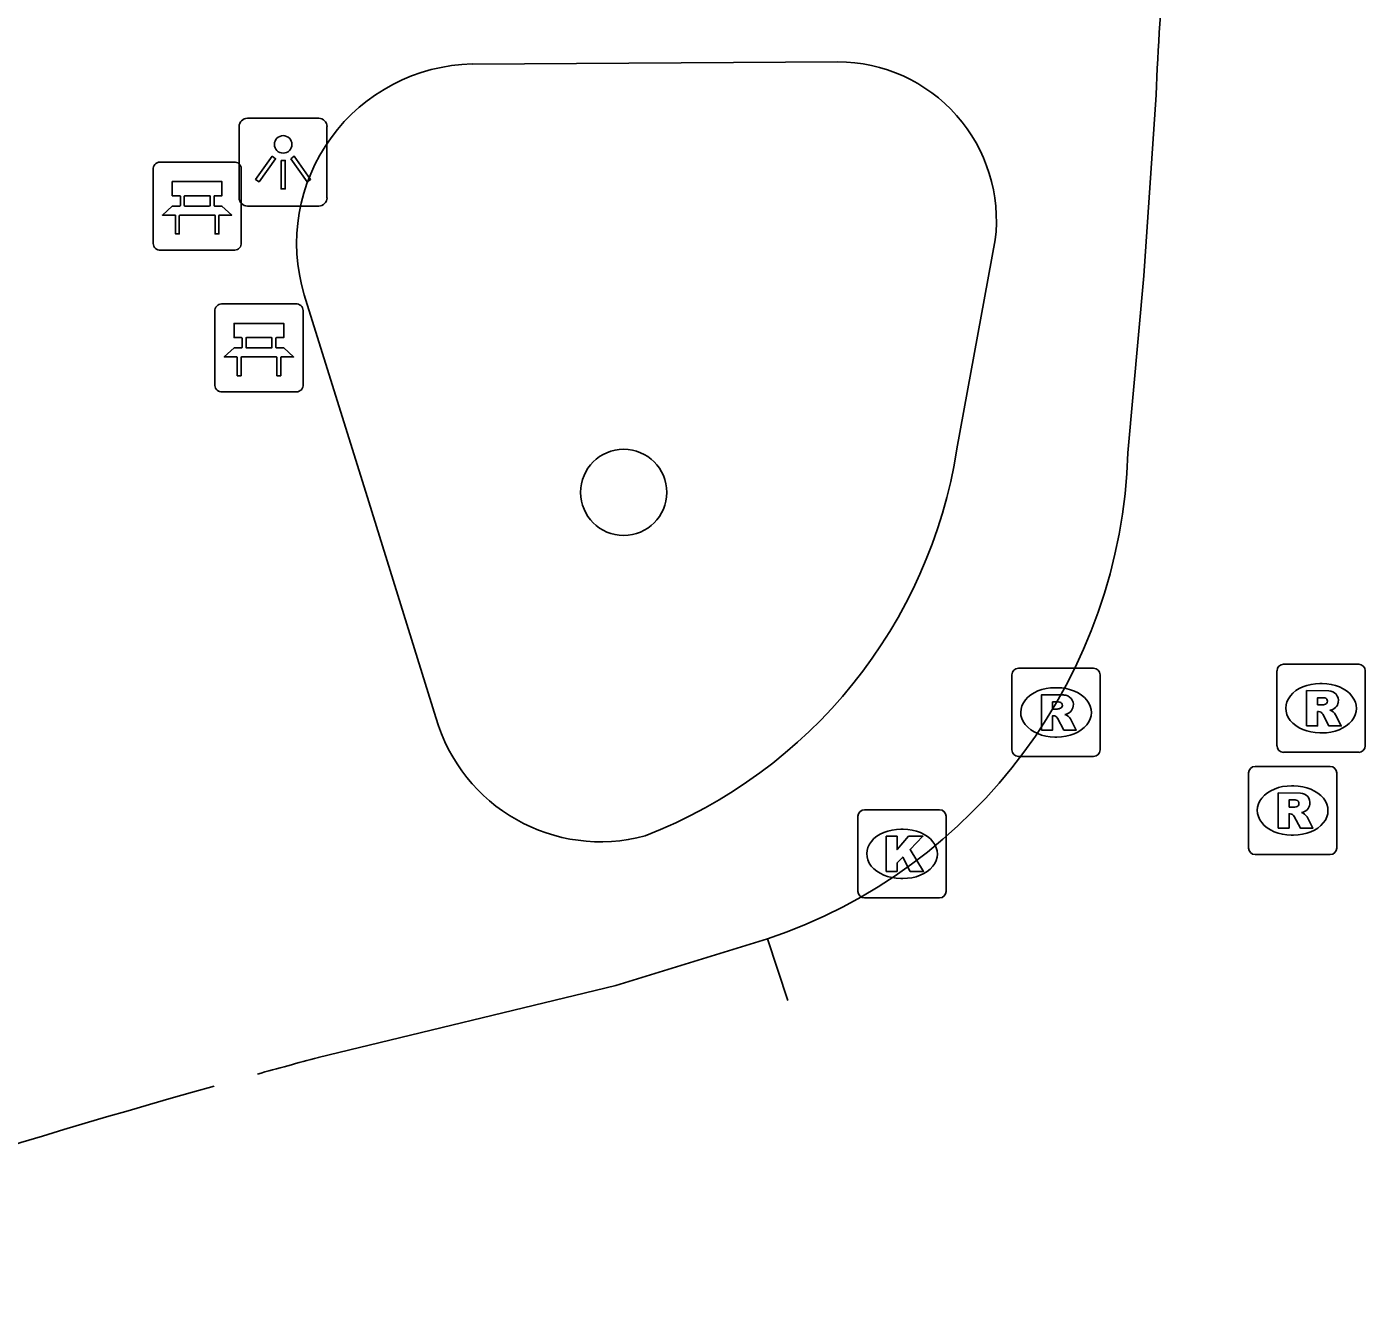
# Model space of a CAD drawing. Extents: x 159718 to 160783, y 383290 to 384030.
# Drawn here: x 160290.1 to 160305.29, y 383348.86 to 383363.36 of the extents above; entities that cross this region are included whole.
import ezdxf

# ---------------------------------------------------------------- set-up
doc = ezdxf.new("R2010")
doc.units = 0
for name, color, linetype in [('IMGEO_Bank', 7, 'Continuous'), ('IMGEO_Boom', 7, 'Continuous'), ('IMGEO_Kolk', 7, 'Continuous'), ('IMGEO_Lichtpunt', 7, 'Continuous'), ('IMGEO_Rijbaan_lokaal_gesloten', 7, 'Continuous'), ('IMGEO_Rioolput', 7, 'Continuous'), ('IMGEO_Voetpad_open', 7, 'Continuous')]:
    doc.layers.add(name, color=color, linetype=linetype)

msp = doc.modelspace()

# ---------------------------------------------------------------- linework, layer by layer
at = {"layer": 'IMGEO_Bank'}
for p, q in [((160291.536, 383360.897), (160291.536, 383361.738)), ((160291.536, 383361.738), (160291.536, 383360.897)), ((160291.611, 383361.822), (160292.452, 383361.822)), ((160292.452, 383361.822), (160291.611, 383361.822)), ((160292.536, 383361.747), (160292.536, 383360.906)), ((160292.536, 383360.906), (160292.536, 383361.747)), ((160291.845, 383361.328), (160291.845, 383361.434)), ((160291.889, 383361.434), (160291.889, 383361.328)), ((160292.177, 383361.44), (160291.895, 383361.44)), ((160292.183, 383361.328), (160292.183, 383361.434)), ((160292.227, 383361.434), (160292.227, 383361.328)), ((160291.895, 383361.322), (160292.177, 383361.322)), ((160292.233, 383361.22), (160291.84, 383361.22)), ((160292.461, 383360.822), (160291.62, 383360.822)), ((160291.62, 383360.822), (160292.461, 383360.822)), ((160292.312, 383360.213), (160293.153, 383360.213)), ((160293.153, 383360.213), (160292.312, 383360.213)), ((160292.237, 383359.288), (160292.237, 383360.129)), ((160292.237, 383360.129), (160292.237, 383359.288)), ((160293.237, 383360.138), (160293.237, 383359.297)), ((160293.237, 383359.297), (160293.237, 383360.138)), ((160292.546, 383359.719), (160292.546, 383359.825)), ((160292.59, 383359.825), (160292.59, 383359.719)), ((160292.878, 383359.831), (160292.596, 383359.831)), ((160292.884, 383359.719), (160292.884, 383359.825)), ((160292.928, 383359.825), (160292.928, 383359.719)), ((160292.934, 383359.611), (160292.541, 383359.611)), ((160292.596, 383359.713), (160292.878, 383359.713)), ((160293.162, 383359.213), (160292.321, 383359.213)), ((160292.321, 383359.213), (160293.162, 383359.213))]:
    msp.add_line(p, q, dxfattribs=at)
for points in [[(160291.839, 383361.44), (160291.753, 383361.44), (160291.753, 383361.601), (160292.316, 383361.601), (160292.316, 383361.44), (160292.233, 383361.44)], [(160291.783, 383361.22), (160291.641, 383361.22), (160291.753, 383361.322), (160291.839, 383361.322)], [(160292.233, 383361.322), (160292.316, 383361.322), (160292.428, 383361.22), (160292.289, 383361.22)], [(160291.833, 383361.213), (160291.833, 383361.006), (160291.79, 383361.006), (160291.79, 383361.213)], [(160292.283, 383361.213), (160292.283, 383361.006), (160292.239, 383361.006), (160292.239, 383361.213)], [(160292.54, 383359.831), (160292.454, 383359.831), (160292.454, 383359.992), (160293.017, 383359.992), (160293.017, 383359.831), (160292.934, 383359.831)], [(160292.484, 383359.611), (160292.342, 383359.611), (160292.454, 383359.713), (160292.54, 383359.713)], [(160292.534, 383359.604), (160292.534, 383359.397), (160292.491, 383359.397), (160292.491, 383359.604)], [(160292.934, 383359.713), (160293.017, 383359.713), (160293.129, 383359.611), (160292.99, 383359.611)], [(160292.984, 383359.604), (160292.984, 383359.397), (160292.94, 383359.397), (160292.94, 383359.604)]]:
    msp.add_lwpolyline(points, dxfattribs=at)
for centre, radius, start, end in [((160291.614, 383361.744), 0.0779, 92.4484, 184.2845), ((160291.614, 383361.744), 0.0779, 92.4484, 184.2845), ((160292.458, 383361.744), 0.0779, 2.4484, 94.2845), ((160292.458, 383361.744), 0.0779, 2.4484, 94.2845), ((160291.838, 383361.433), 0.00671, 2.8957, 87.1043), ((160291.895, 383361.433), 0.00671, 92.8957, 177.1043), ((160292.177, 383361.433), 0.00671, 2.8957, 87.1043), ((160292.234, 383361.433), 0.00671, 92.8957, 177.1043), ((160291.838, 383361.329), 0.00671, 272.8957, 357.1043), ((160291.895, 383361.329), 0.00671, 182.8957, 267.1043), ((160292.177, 383361.329), 0.00671, 272.8957, 357.1043), ((160292.234, 383361.329), 0.00671, 182.8957, 267.1043), ((160291.783, 383361.213), 0.00671, 2.8957, 87.1043), ((160291.84, 383361.213), 0.00671, 92.8957, 177.1043), ((160292.232, 383361.213), 0.00671, 2.8957, 87.1043), ((160292.289, 383361.213), 0.00671, 92.8957, 177.1043), ((160291.614, 383360.9), 0.0779, 182.4484, 274.2845), ((160291.614, 383360.9), 0.0779, 182.4484, 274.2845), ((160292.458, 383360.9), 0.0779, 272.4484, 4.2845), ((160292.458, 383360.9), 0.0779, 272.4484, 4.2845), ((160292.315, 383360.135), 0.0779, 92.4484, 184.2845), ((160292.315, 383360.135), 0.0779, 92.4484, 184.2845), ((160293.159, 383360.135), 0.0779, 2.4484, 94.2845), ((160293.159, 383360.135), 0.0779, 2.4484, 94.2845), ((160292.539, 383359.824), 0.00671, 2.8957, 87.1043), ((160292.596, 383359.824), 0.00671, 92.8957, 177.1043), ((160292.878, 383359.824), 0.00671, 2.8957, 87.1043), ((160292.935, 383359.824), 0.00671, 92.8957, 177.1043), ((160292.484, 383359.604), 0.00671, 2.8957, 87.1043), ((160292.541, 383359.604), 0.00671, 92.8957, 177.1043), ((160292.539, 383359.72), 0.00671, 272.8957, 357.1043), ((160292.596, 383359.72), 0.00671, 182.8957, 267.1043), ((160292.878, 383359.72), 0.00671, 272.8957, 357.1043), ((160292.935, 383359.72), 0.00671, 182.8957, 267.1043), ((160292.933, 383359.604), 0.00671, 2.8957, 87.1043), ((160292.99, 383359.604), 0.00671, 92.8957, 177.1043), ((160292.315, 383359.291), 0.0779, 182.4484, 274.2845), ((160292.315, 383359.291), 0.0779, 182.4484, 274.2845), ((160293.159, 383359.291), 0.0779, 272.4484, 4.2845), ((160293.159, 383359.291), 0.0779, 272.4484, 4.2845)]:
    msp.add_arc(centre, radius, start, end, dxfattribs=at)
at = {"layer": 'IMGEO_Boom'}
msp.add_circle((160296.875, 383358.074), 0.489, dxfattribs=at)
at = {"layer": 'IMGEO_Kolk'}
for p, q in [((160299.607, 383354.473), (160300.459, 383354.473)), ((160299.532, 383353.547), (160299.532, 383354.399)), ((160300.533, 383354.399), (160300.533, 383353.547)), ((160300.02, 383354.253), (160300.045, 383354.253)), ((160300.043, 383353.693), (160300.018, 383353.693)), ((160300.459, 383353.473), (160299.607, 383353.473))]:
    msp.add_line(p, q, dxfattribs=at)
for points in [[(160299.607, 383354.473), (160300.459, 383354.473)], [(160299.532, 383353.547), (160299.532, 383354.399)], [(160300.533, 383354.399), (160300.533, 383353.547)], [(160299.853, 383354.173), (160299.976, 383354.173), (160299.976, 383354.022), (160300.106, 383354.173), (160300.27, 383354.173), (160300.124, 383354.022), (160300.277, 383353.773), (160300.125, 383353.773), (160300.04, 383353.937), (160299.976, 383353.87), (160299.976, 383353.773), (160299.853, 383353.773), (160299.853, 383354.173)], [(160300.459, 383353.473), (160299.607, 383353.473)]]:
    msp.add_lwpolyline(points, dxfattribs=at)
for centre, start, end in [((160299.609, 383354.397), 91.552, 178.448), ((160299.609, 383354.397), 91.552, 178.448), ((160300.457, 383354.397), 1.552, 88.448), ((160300.457, 383354.397), 1.552, 88.448), ((160299.609, 383353.549), 181.552, 268.448), ((160299.609, 383353.549), 181.552, 268.448), ((160300.457, 383353.549), 271.552, 358.448), ((160300.457, 383353.549), 271.552, 358.448)]:
    msp.add_arc(centre, 0.0765, start, end, dxfattribs=at)
for centre, major_axis, ratio, start_param, end_param in [((160300.019, 383353.973), (-0.387, 0.002), 0.722429, 4.712389, 7.853982), ((160300.044, 383353.973), (-0.39, 0.002), 0.717154, 1.570796, 4.712389)]:
    msp.add_ellipse(centre, major_axis=major_axis, ratio=ratio, start_param=start_param, end_param=end_param, dxfattribs=at)
at = {"layer": 'IMGEO_Lichtpunt'}
for p, q in [((160293.414, 383362.319), (160292.606, 383362.319)), ((160293.414, 383362.319), (160292.606, 383362.319)), ((160292.512, 383362.224), (160292.512, 383361.417)), ((160292.512, 383362.224), (160292.512, 383361.417)), ((160293.508, 383361.417), (160293.508, 383362.224)), ((160293.508, 383361.417), (160293.508, 383362.224)), ((160292.606, 383361.323), (160293.414, 383361.323)), ((160292.606, 383361.323), (160293.414, 383361.323))]:
    msp.add_line(p, q, dxfattribs=at)
for points in [[(160292.886, 383361.888), (160292.925, 383361.86), (160292.737, 383361.598), (160292.699, 383361.625), (160292.886, 383361.888)], [(160293.098, 383361.86), (160293.136, 383361.887), (160293.323, 383361.625), (160293.284, 383361.597), (160293.098, 383361.86)], [(160292.988, 383361.84), (160293.035, 383361.84), (160293.035, 383361.518), (160292.988, 383361.518), (160292.988, 383361.84)]]:
    msp.add_lwpolyline(points, dxfattribs=at)
msp.add_circle((160293.011, 383362.022), 0.0994, dxfattribs=at)
for centre, start, end in [((160292.606, 383362.224), 90, 180), ((160292.606, 383362.224), 90, 180), ((160293.414, 383362.224), 0, 90), ((160293.414, 383362.224), 0, 90), ((160292.606, 383361.417), 180, 270), ((160292.606, 383361.417), 180, 270), ((160293.414, 383361.417), 270, 0), ((160293.414, 383361.417), 270, 360)]:
    msp.add_arc(centre, 0.0946, start, end, dxfattribs=at)
at = {"layer": 'IMGEO_Rijbaan_lokaal_gesloten'}
for points in [[(160302.914, 383362.584), (160302.777, 383360.531), (160302.595, 383358.523)], [(160298.507, 383353.007), (160296.787, 383352.479), (160293.41, 383351.663)], [(160298.507, 383353.007), (160298.737, 383352.308)]]:
    msp.add_lwpolyline(points, dxfattribs=at)
for centre, radius, start, end in [((160337.706, 383361.115), 34.823, 172.2632, 177.5823), ((160296.578, 383358.71), 6.02, 288.6898, 358.2246), ((160322.68, 383242.919), 112.614, 105.06477, 105.42987), ((160322.68, 383242.919), 112.614, 105.68888, 109.8189)]:
    msp.add_arc(centre, radius, start, end, dxfattribs=at)
at = {"layer": 'IMGEO_Rioolput'}
for p, q in [((160304.361, 383356.125), (160305.213, 383356.125)), ((160301.279, 383355.152), (160301.279, 383356.004)), ((160301.354, 383356.078), (160302.206, 383356.078)), ((160302.28, 383356.004), (160302.28, 383355.152)), ((160304.286, 383355.199), (160304.286, 383356.051)), ((160305.287, 383356.051), (160305.287, 383355.199)), ((160301.767, 383355.858), (160301.792, 383355.858)), ((160304.774, 383355.905), (160304.799, 383355.905)), ((160304.797, 383355.345), (160304.772, 383355.345)), ((160301.79, 383355.298), (160301.765, 383355.298)), ((160302.206, 383355.078), (160301.354, 383355.078)), ((160305.213, 383355.125), (160304.361, 383355.125)), ((160303.963, 383354.039), (160303.963, 383354.891)), ((160304.038, 383354.965), (160304.89, 383354.965)), ((160304.964, 383354.891), (160304.964, 383354.039)), ((160304.451, 383354.745), (160304.476, 383354.745)), ((160304.474, 383354.185), (160304.449, 383354.185)), ((160304.89, 383353.965), (160304.038, 383353.965))]:
    msp.add_line(p, q, dxfattribs=at)
for points in [[(160304.361, 383356.125), (160305.213, 383356.125)], [(160301.279, 383355.152), (160301.279, 383356.004)], [(160301.354, 383356.078), (160302.206, 383356.078)], [(160302.28, 383356.004), (160302.28, 383355.152)], [(160304.286, 383355.199), (160304.286, 383356.051)], [(160305.287, 383356.051), (160305.287, 383355.199)], [(160301.868, 383355.776), (160301.616, 383355.778), (160301.616, 383355.378)], [(160304.875, 383355.823), (160304.623, 383355.825), (160304.623, 383355.425)], [(160301.794, 383355.697), (160301.74, 383355.697), (160301.74, 383355.616)], [(160304.801, 383355.744), (160304.747, 383355.744), (160304.747, 383355.663)], [(160304.747, 383355.663), (160304.799, 383355.663)], [(160301.616, 383355.378), (160301.74, 383355.378), (160301.74, 383355.54), (160301.751, 383355.54)], [(160301.74, 383355.616), (160301.792, 383355.616)], [(160301.798, 383355.511), (160301.869, 383355.378), (160302.009, 383355.378), (160301.944, 383355.504)], [(160304.623, 383355.425), (160304.747, 383355.425), (160304.747, 383355.587), (160304.758, 383355.587)], [(160304.805, 383355.558), (160304.876, 383355.425), (160305.016, 383355.425), (160304.951, 383355.551)], [(160302.206, 383355.078), (160301.354, 383355.078)], [(160305.213, 383355.125), (160304.361, 383355.125)], [(160303.963, 383354.039), (160303.963, 383354.891)], [(160304.038, 383354.965), (160304.89, 383354.965)], [(160304.964, 383354.891), (160304.964, 383354.039)], [(160304.552, 383354.663), (160304.3, 383354.665), (160304.3, 383354.265)], [(160304.478, 383354.584), (160304.424, 383354.584), (160304.424, 383354.503)], [(160304.3, 383354.265), (160304.424, 383354.265), (160304.424, 383354.427), (160304.435, 383354.427)], [(160304.424, 383354.503), (160304.476, 383354.503)], [(160304.482, 383354.398), (160304.553, 383354.265), (160304.693, 383354.265), (160304.628, 383354.391)], [(160304.89, 383353.965), (160304.038, 383353.965)]]:
    msp.add_lwpolyline(points, dxfattribs=at)
for centre, radius, start, end in [((160304.363, 383356.049), 0.0765, 91.552, 178.448), ((160304.363, 383356.049), 0.0765, 91.552, 178.448), ((160305.211, 383356.049), 0.0765, 1.552, 88.448), ((160305.211, 383356.049), 0.0765, 1.552, 88.448), ((160301.356, 383356.002), 0.0765, 91.552, 178.448), ((160301.356, 383356.002), 0.0765, 91.552, 178.448), ((160302.204, 383356.002), 0.0765, 1.552, 88.448), ((160302.204, 383356.002), 0.0765, 1.552, 88.448), ((160304.874, 383355.713), 0.109, 350.3612, 89.416), ((160301.8, 383355.601), 0.0964, 77.0061, 93.1865), ((160301.814, 383355.658), 0.0378, 276.6634, 79.6772), ((160301.867, 383355.666), 0.109, 350.3612, 89.416), ((160301.865, 383355.666), 0.112, 277.5842, 350.9817), ((160304.783, 383355.852), 0.19, 274.7715, 282.9687), ((160304.807, 383355.648), 0.0964, 77.0061, 93.1865), ((160304.821, 383355.705), 0.0378, 276.6634, 79.6772), ((160304.872, 383355.713), 0.112, 277.5842, 350.9817), ((160301.75, 383355.487), 0.0533, 26.0293, 88.6989), ((160301.776, 383355.805), 0.19, 274.7715, 282.9687), ((160301.849, 383355.451), 0.108, 29.5134, 73.7905), ((160304.757, 383355.534), 0.0533, 26.0293, 88.6989), ((160304.856, 383355.498), 0.108, 29.5134, 73.7905), ((160304.363, 383355.201), 0.0765, 181.552, 268.448), ((160304.363, 383355.201), 0.0765, 181.552, 268.448), ((160305.211, 383355.201), 0.0765, 271.552, 358.448), ((160305.211, 383355.201), 0.0765, 271.552, 358.448), ((160301.356, 383355.154), 0.0765, 181.552, 268.448), ((160301.356, 383355.154), 0.0765, 181.552, 268.448), ((160302.204, 383355.154), 0.0765, 271.552, 358.448), ((160302.204, 383355.154), 0.0765, 271.552, 358.448), ((160304.04, 383354.889), 0.0765, 91.552, 178.448), ((160304.04, 383354.889), 0.0765, 91.552, 178.448), ((160304.888, 383354.889), 0.0765, 1.552, 88.448), ((160304.888, 383354.889), 0.0765, 1.552, 88.448), ((160304.484, 383354.488), 0.0964, 77.0061, 93.1865), ((160304.498, 383354.545), 0.0378, 276.6634, 79.6772), ((160304.551, 383354.553), 0.109, 350.3612, 89.416), ((160304.434, 383354.374), 0.0533, 26.0293, 88.6989), ((160304.46, 383354.692), 0.19, 274.7715, 282.9687), ((160304.549, 383354.553), 0.112, 277.5842, 350.9817), ((160304.533, 383354.338), 0.108, 29.5134, 73.7905), ((160304.04, 383354.041), 0.0765, 181.552, 268.448), ((160304.04, 383354.041), 0.0765, 181.552, 268.448), ((160304.888, 383354.041), 0.0765, 271.552, 358.448), ((160304.888, 383354.041), 0.0765, 271.552, 358.448)]:
    msp.add_arc(centre, radius, start, end, dxfattribs=at)
for centre, major_axis, ratio, start_param, end_param in [((160301.766, 383355.578), (-0.387, 0.002), 0.722429, 4.712389, 7.853982), ((160301.791, 383355.578), (-0.39, 0.002), 0.717154, 1.570796, 4.712389), ((160304.773, 383355.625), (-0.387, 0.002), 0.722429, 4.712389, 7.853982), ((160304.798, 383355.625), (-0.39, 0.002), 0.717154, 1.570796, 4.712389), ((160304.45, 383354.465), (-0.387, 0.002), 0.722429, 4.712389, 7.853982), ((160304.475, 383354.465), (-0.39, 0.002), 0.717154, 1.570796, 4.712389)]:
    msp.add_ellipse(centre, major_axis=major_axis, ratio=ratio, start_param=start_param, end_param=end_param, dxfattribs=at)
at = {"layer": 'IMGEO_Voetpad_open'}
for points in [[(160295.155, 383362.934), (160299.305, 383362.958)], [(160301.09, 383360.938), (160300.654, 383358.568)], [(160293.982, 383357.965), (160293.249, 383360.317)], [(160294.744, 383355.519), (160293.982, 383357.965)]]:
    msp.add_lwpolyline(points, dxfattribs=at)
for centre, radius, start, end in [((160295.2, 383360.899), 2.036, 91.2572, 196.61), ((160299.303, 383361.158), 1.8, 352.9928, 89.9389), ((160295.072, 383359.444), 5.651, 291.2428, 351.0851), ((160296.612, 383356.052), 1.942, 195.9224, 285.1402)]:
    msp.add_arc(centre, radius, start, end, dxfattribs=at)

doc.saveas('drawing.dxf')
